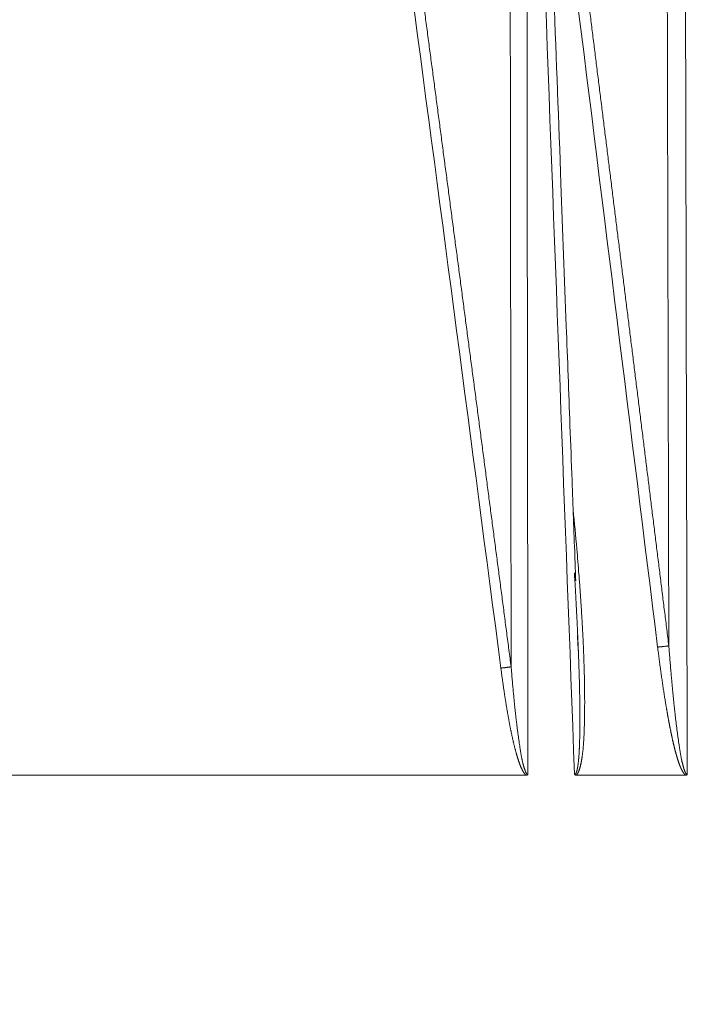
# Model space of a CAD drawing. Header units: millimetres. Extents: x 5437 to 18441, y -4466 to 3128.
# Tile 281 of 497: x 8475 to 8505, y 516 to 559. Entities that reach past the tile are written whole.
import ezdxf

# ---------------------------------------------------------------- set-up
doc = ezdxf.new("R2010")
doc.units = ezdxf.units.MM
doc.layers.add('1', color=7, linetype='Continuous', true_color=0xffffff)
doc.styles.add('TXT08', font='txt.shx', dxfattribs={"width": 0.8, "bigfont": 'gbcbig.shx'})
doc.dimstyles.new('YanXiu', dxfattribs={"dimtxt": 40, "dimasz": 30, "dimexe": 0.66, "dimexo": 0.66, "dimgap": 0.66, "dimtad": 0, "dimdec": 1, "dimdsep": 46, "dimtxsty": 'TXT08', "dimcen": 0, "dimclrd": 256, "dimclre": 165, "dimclrt": 90, "dimazin": 2, "dimtfac": 1, "dimtdec": 1, "dimtofl": 0, "dimtmove": 0, "dimatfit": 3, "dimfxl": 1, "dimlwd": 5, "dimlwe": 13, "dimarcsym": 0})

# ---------------------------------------------------------------- blocks, each defined once
blk = doc.blocks.new('*D35')
at = {"color": 165, "lineweight": 13, "transparency": 16777216}
for p, q in [((8947.864, 668.084), (9114.527, -277.112)), ((8081.233, 515.273), (8247.896, -429.922))]:
    blk.add_line(p, q, dxfattribs=at)
at = {"lineweight": 5, "transparency": 16777216}
for p, q in [((9084.868, -281.671), (8721.139, -345.806)), ((8277.326, -424.063), (8641.055, -359.927))]:
    blk.add_line(p, q, dxfattribs=at)
at = {"lineweight": 20, "transparency": 16777216}
for points in [[(9084, -276.747), (9085.737, -286.595), (9114.413, -276.462)], [(8276.458, -419.139), (8278.194, -428.987), (8247.782, -429.272)]]:
    blk.add_solid(points, dxfattribs=at)
at = {"layer": 'Defpoints', "color": 0, "lineweight": 20, "transparency": 16777216}
for p in [(8947.749, 668.734), (8081.118, 515.923), (9114.413, -276.462)]:
    blk.add_point(p, dxfattribs=at)
at = {"color": 90, "lineweight": 20, "transparency": 16777216, "insert": (8681.097, -352.867), "char_height": 40, "attachment_point": 5, "rotation": 10, "style": 'TXT08'}
blk.add_mtext('880', dxfattribs=at)
blk = doc.blocks.new('*D38')
at = {"color": 165, "lineweight": 13, "transparency": 16777216}
blk.add_line((8986.17, 447.037), (8717.324, 399.632), dxfattribs=at)
at = {"lineweight": 5, "transparency": 16777216}
for start, end in [(171.109661, 178.69322), (181.30678, 188.890339)]:
    blk.add_arc((10243.473, 668.734), 1549.032, start, end, dxfattribs=at)
at = {"lineweight": 20, "transparency": 16777216}
for points in [[(8708.118, 908.947), (8717.983, 907.306), (8717.974, 937.72)], [(8717.983, 430.161), (8708.118, 428.52), (8717.974, 399.747)]]:
    blk.add_solid(points, dxfattribs=at)
at = {"layer": 'Defpoints', "color": 0, "lineweight": 20, "transparency": 16777216}
for p in [(7952.772, 1072.646), (8986.82, 890.315), (8697.061, 758.802), (10020.868, 629.482), (8986.82, 447.152)]:
    blk.add_point(p, dxfattribs=at)
at = {"color": 90, "lineweight": 20, "transparency": 16777216, "insert": (8694.44, 668.734), "char_height": 40, "attachment_point": 5, "rotation": 90, "style": 'TXT08'}
blk.add_mtext('20°', dxfattribs=at)
blk = doc.blocks.new('*D40')
at = {"lineweight": 5, "transparency": 16777216}
for start, end in [(104.30221, 139.92848), (150.07152, 185.69779)]:
    blk.add_arc((9169.331, 707.804), 399.627, start, end, dxfattribs=at)
at = {"lineweight": 20, "transparency": 16777216}
for points in [[(9069.556, 1099.933), (9071.661, 1090.157), (9099.936, 1101.36)], [(8776.632, 668.812), (8766.725, 667.446), (8775.775, 638.41)]]:
    blk.add_solid(points, dxfattribs=at)
at = {"layer": 'Defpoints', "color": 0, "lineweight": 20, "transparency": 16777216}
for p in [(8987, 1741.853), (8912.456, 1013.936), (9169.331, 707.804), (8947.749, 668.734), (8081.118, 515.923)]:
    blk.add_point(p, dxfattribs=at)
at = {"color": 90, "lineweight": 20, "transparency": 16777216, "insert": (8841.976, 937.021), "char_height": 40, "attachment_point": 5, "rotation": 55, "style": 'TXT08'}
blk.add_mtext('90°', dxfattribs=at)
blk = doc.blocks.new('*D43')
at = {"color": 165, "lineweight": 13, "transparency": 16777216}
for p, q in [((10020.868, 628.822), (10020.868, -1427.236)), ((8401.118, -46.541), (8401.118, -1427.236))]:
    blk.add_line(p, q, dxfattribs=at)
at = {"lineweight": 5, "transparency": 16777216}
for p, q in [((8431.118, -1426.576), (9141, -1426.576)), ((9990.868, -1426.576), (9280.987, -1426.576))]:
    blk.add_line(p, q, dxfattribs=at)
at = {"lineweight": 20, "transparency": 16777216}
for points in [[(8431.118, -1421.576), (8431.118, -1431.576), (8401.118, -1426.576)], [(9990.868, -1421.576), (9990.868, -1431.576), (10020.868, -1426.576)]]:
    blk.add_solid(points, dxfattribs=at)
at = {"layer": 'Defpoints', "color": 0, "lineweight": 20, "transparency": 16777216}
for p in [(10020.868, 629.482), (8401.118, -45.881), (10020.868, -1426.576)]:
    blk.add_point(p, dxfattribs=at)
at = {"color": 90, "lineweight": 20, "transparency": 16777216, "insert": (9210.993, -1426.576), "char_height": 40, "attachment_point": 5, "style": 'TXT08'}
blk.add_mtext('1619.7', dxfattribs=at)
blk = doc.blocks.new('*D45')
at = {"color": 165, "lineweight": 13, "transparency": 16777216}
for p, q in [((8078.879, 2459.339), (10490.549, 2459.339)), ((8614.278, -4.077), (10490.549, -4.077))]:
    blk.add_line(p, q, dxfattribs=at)
at = {"lineweight": 5, "transparency": 16777216}
for p, q in [((10489.889, 2429.339), (10489.889, 1308.291)), ((10489.889, 25.923), (10489.889, 1146.971))]:
    blk.add_line(p, q, dxfattribs=at)
at = {"lineweight": 20, "transparency": 16777216}
for points in [[(10484.889, 2429.339), (10494.889, 2429.339), (10489.889, 2459.339)], [(10484.889, 25.923), (10494.889, 25.923), (10489.889, -4.077)]]:
    blk.add_solid(points, dxfattribs=at)
at = {"layer": 'Defpoints', "color": 0, "lineweight": 20, "transparency": 16777216}
for p in [(8078.219, 2459.339), (10489.889, 2459.339), (8613.618, -4.077)]:
    blk.add_point(p, dxfattribs=at)
at = {"color": 90, "lineweight": 20, "transparency": 16777216, "insert": (10489.889, 1227.631), "char_height": 40, "attachment_point": 5, "rotation": 90, "style": 'TXT08'}
blk.add_mtext('2463.4', dxfattribs=at)

msp = doc.modelspace()

# ---------------------------------------------------------------- linework, layer by layer
at = {"color": 7, "lineweight": 20}
msp.add_arc((8078.21928, 516.97839), 1942.36096, 17.50812349, 223.34882114, dxfattribs=at)
at = {"layer": '1', "color": 0, "lineweight": 20}
for p, q in [((8497.6103, 525.92321), (8471.20441, 525.92321)), ((8504.59484, 525.92321), (8499.80389, 525.92321))]:
    msp.add_line(p, q, dxfattribs=at)
msp.add_arc((8013.90589, 96.27159), 600, 26.44604786, 75.16248942, dxfattribs=at)
for points, degree in [([(8496.50155, 530.61604), (8495.21457, 540.47395), (8493.91747, 550.33014), (8492.60801, 560.18426)], 3), ([(8493.04609, 560.2408), (8493.83424, 554.32833), (8494.6186, 548.41524), (8495.3994, 542.50155), (8496.17687, 536.58732), (8496.95123, 530.67258)], 5), ([(8503.36962, 531.53608), (8502.18856, 541.08638), (8501.00215, 550.63583), (8499.8094, 560.18426)], 3), ([(8500.29083, 560.2408), (8501.0082, 554.51174), (8501.72362, 548.78238), (8502.43719, 543.05272), (8503.14901, 537.3228), (8503.85918, 531.59262)], 5), ([(8496.95123, 530.67258), (8496.94363, 536.52968), (8496.93599, 542.38679), (8496.9283, 548.2439), (8496.92056, 554.10101), (8496.91278, 559.95811)], 5), ([(8497.64617, 559.95811), (8497.6604, 548.62303), (8497.67444, 537.28794), (8497.68828, 525.95285)], 3), ([(8499.72885, 525.9516), (8499.30641, 537.28724), (8498.88129, 548.62275), (8498.45333, 559.95811)], 3), ([(8503.85918, 531.59262), (8503.84611, 537.26572), (8503.83298, 542.93882), (8503.8198, 548.61192), (8503.80658, 554.28501), (8503.7933, 559.95811)], 5), ([(8504.59107, 559.95811), (8504.61674, 548.62269), (8504.64217, 537.28726), (8504.66736, 525.95182)], 3), ([(8499.6692, 537.55228), (8499.72669, 536.98077), (8499.78009, 536.4092), (8499.8295, 535.83745)], 3), ([(8499.8295, 535.83745), (8499.8615, 535.46722), (8499.89182, 535.09692), (8499.9205, 534.7265)], 3), ([(8499.7652, 534.06713), (8499.75141, 534.30684), (8499.7371, 534.54652), (8499.72227, 534.78619)], 3), ([(8499.85586, 532.04046), (8499.90454, 531.18302)], 1), ([(8500.14523, 530.7735), (8500.15049, 530.60465), (8500.15508, 530.43582), (8500.15896, 530.26703)], 3), ([(8499.94154, 530.00123), (8499.93872, 530.11076), (8499.93572, 530.22028), (8499.93254, 530.3298)], 3), ([(8504.08964, 529.00595), (8504.09956, 528.91402), (8504.10952, 528.82208), (8504.1195, 528.73014)], 3), ([(8497.15511, 528.50933), (8497.16429, 528.42983), (8497.1735, 528.35034), (8497.18274, 528.27084)], 3), ([(8499.95991, 527.78515), (8499.96137, 527.891), (8499.96256, 527.99683), (8499.96348, 528.10266)], 3), ([(8497.30803, 527.33008), (8497.32111, 527.24499), (8497.33418, 527.1599), (8497.34721, 527.0748)], 3), ([(8504.2587, 527.60728), (8504.27315, 527.50614), (8504.28757, 527.40499), (8504.30193, 527.30384)], 3), ([(8499.91476, 526.6968), (8499.92162, 526.79537), (8499.92814, 526.89393), (8499.93425, 526.99247)], 3), ([(8504.40689, 526.66857), (8504.41196, 526.64401), (8504.41701, 526.61946), (8504.42204, 526.5949)], 3)]:
    msp.add_open_spline(points, degree=degree, dxfattribs=at)
for points, knots in [([(8499.78298, 534.44445), (8499.76956, 534.8063), (8499.71531, 536.26805), (8499.63106, 538.53416), (8499.50616, 541.89139), (8499.34454, 546.22998), (8499.11147, 552.47376), (8498.93214, 557.26456), (8498.83056, 559.97411)], [0, 0, 0, 0, 0.04252027, 0.17176967, 0.26629051, 0.43702793, 0.68159774, 1, 1, 1, 1]), ([(8499.9205, 534.7265), (8499.92437, 534.67633), (8499.93207, 534.57633), (8499.94335, 534.42684), (8499.95436, 534.27836), (8499.96511, 534.13089), (8499.97558, 533.98444), (8499.98578, 533.839), (8499.99571, 533.69457), (8500.00537, 533.55117), (8500.01476, 533.40877), (8500.02387, 533.26739), (8500.03271, 533.12702), (8500.04129, 532.98767), (8500.04958, 532.84933), (8500.05761, 532.712), (8500.06537, 532.57569), (8500.07285, 532.4404), (8500.08006, 532.30612), (8500.08699, 532.17285), (8500.09366, 532.04059), (8500.10005, 531.90935), (8500.10617, 531.77913), (8500.11201, 531.64992), (8500.11758, 531.52172), (8500.12288, 531.39454), (8500.1279, 531.26837), (8500.13265, 531.14321), (8500.13712, 531.01907), (8500.14134, 530.89595), (8500.14394, 530.81421), (8500.14523, 530.7735)], [0, 0, 0, 0, 0.03806422, 0.07587169, 0.11342248, 0.1507167, 0.18775443, 0.22453577, 0.26106082, 0.29732968, 0.33334245, 0.36909924, 0.40460015, 0.43984529, 0.47483478, 0.50956872, 0.54404725, 0.57827047, 0.61223851, 0.6459515, 0.67940956, 0.71261283, 0.74556144, 0.77825554, 0.81069525, 0.84288073, 0.87481213, 0.9064896, 0.93791329, 0.96908337, 1, 1, 1, 1]), ([(8499.93254, 530.3298), (8499.93123, 530.37414), (8499.92854, 530.46469), (8499.92419, 530.60336), (8499.91947, 530.74771), (8499.91435, 530.89773), (8499.90882, 531.05342), (8499.90287, 531.21479), (8499.89647, 531.38182), (8499.88961, 531.55452), (8499.88227, 531.7329), (8499.87443, 531.91694), (8499.86609, 532.10665), (8499.85722, 532.30203), (8499.84779, 532.50308), (8499.83781, 532.70979), (8499.82725, 532.92217), (8499.81608, 533.14021), (8499.80431, 533.36392), (8499.7919, 533.59329), (8499.77887, 533.82832), (8499.76979, 533.9869), (8499.7652, 534.06713)], [0, 0, 0, 0, 0.03559299, 0.07270247, 0.11132847, 0.15147104, 0.19313019, 0.23630596, 0.28099833, 0.32720733, 0.37493292, 0.42417511, 0.47493385, 0.52720913, 0.5810009, 0.63630912, 0.69313372, 0.75147464, 0.81133181, 0.87270515, 0.93559458, 1, 1, 1, 1]), ([(8503.85918, 531.59262), (8503.86349, 531.53788), (8503.87198, 531.42987), (8503.88478, 531.27009), (8503.8974, 531.11475), (8503.90982, 530.96385), (8503.92204, 530.8174), (8503.93405, 530.67538), (8503.94582, 530.53781), (8503.95737, 530.40468), (8503.96866, 530.27599), (8503.97969, 530.15175), (8503.99047, 530.03195), (8504.00096, 529.91659), (8504.01118, 529.80568), (8504.02111, 529.6992), (8504.03074, 529.59718), (8504.04007, 529.49959), (8504.0491, 529.40645), (8504.05781, 529.31776), (8504.06621, 529.23351), (8504.07429, 529.1537), (8504.08203, 529.07834), (8504.08716, 529.02959), (8504.08964, 529.00595)], [0, 0, 0, 0, 0.06345915, 0.12520436, 0.18523547, 0.24355234, 0.30015483, 0.35504281, 0.40821615, 0.45967474, 0.50941847, 0.55744724, 0.60376095, 0.64835952, 0.69124288, 0.73241095, 0.77186367, 0.809601, 0.84562289, 0.87992931, 0.91252023, 0.94339565, 0.97255556, 1, 1, 1, 1]), ([(8504.59435, 525.92321), (8504.59234, 525.92471), (8504.5883, 525.92775), (8504.5823, 525.93261), (8504.57629, 525.93775), (8504.57027, 525.94318), (8504.56424, 525.9489), (8504.55821, 525.95491), (8504.55216, 525.96121), (8504.54611, 525.96779), (8504.54004, 525.97467), (8504.53397, 525.98184), (8504.52789, 525.98929), (8504.5218, 525.99704), (8504.5157, 526.00507), (8504.50959, 526.01339), (8504.50347, 526.02201), (8504.49735, 526.03091), (8504.49121, 526.0401), (8504.48507, 526.04958), (8504.47892, 526.05935), (8504.47276, 526.06941), (8504.46659, 526.07976), (8504.46041, 526.0904), (8504.45422, 526.10132), (8504.44802, 526.11254), (8504.44181, 526.12405), (8504.4356, 526.13584), (8504.42938, 526.14793), (8504.42314, 526.1603), (8504.4169, 526.17297), (8504.41065, 526.18592), (8504.40439, 526.19916), (8504.39812, 526.2127), (8504.39185, 526.22652), (8504.38556, 526.24063), (8504.37927, 526.25503), (8504.37296, 526.26972), (8504.36665, 526.2847), (8504.36033, 526.29997), (8504.354, 526.31553), (8504.34766, 526.33137), (8504.34132, 526.34751), (8504.33496, 526.36394), (8504.3286, 526.38065), (8504.32222, 526.39766), (8504.31584, 526.41495), (8504.30945, 526.43254), (8504.30305, 526.45041), (8504.29664, 526.46857), (8504.29022, 526.48703), (8504.2838, 526.50577), (8504.27736, 526.5248), (8504.27092, 526.54412), (8504.26447, 526.56373), (8504.25801, 526.58363), (8504.25154, 526.60382), (8504.24506, 526.6243), (8504.23858, 526.64507), (8504.23208, 526.66612), (8504.22558, 526.68747), (8504.21907, 526.70911), (8504.21254, 526.73103), (8504.20602, 526.75325), (8504.19948, 526.77575), (8504.19293, 526.79855), (8504.18638, 526.82163), (8504.17981, 526.845), (8504.17324, 526.86867), (8504.16666, 526.89262), (8504.16007, 526.91686), (8504.15347, 526.94139), (8504.14686, 526.96621), (8504.14025, 526.99132), (8504.13363, 527.01672), (8504.12699, 527.04241), (8504.12035, 527.06839), (8504.1137, 527.09465), (8504.10705, 527.12121), (8504.10038, 527.14806), (8504.0937, 527.17519), (8504.08702, 527.20262), (8504.08033, 527.23033), (8504.07363, 527.25834), (8504.06692, 527.28663), (8504.0602, 527.31522), (8504.05348, 527.34409), (8504.04674, 527.37325), (8504.04, 527.4027), (8504.03325, 527.43244), (8504.02649, 527.46247), (8504.01972, 527.49279), (8504.01295, 527.5234), (8504.00616, 527.5543), (8503.99937, 527.58549), (8503.99257, 527.61697), (8503.98576, 527.64874), (8503.97894, 527.68079), (8503.97212, 527.71314), (8503.96528, 527.74578), (8503.95844, 527.7787), (8503.95159, 527.81192), (8503.94473, 527.84542), (8503.93786, 527.87921), (8503.93098, 527.9133), (8503.9241, 527.94767), (8503.9172, 527.98233), (8503.9103, 528.01728), (8503.90339, 528.05252), (8503.89647, 528.08805), (8503.88955, 528.12387), (8503.88261, 528.15998), (8503.87567, 528.19638), (8503.86872, 528.23307), (8503.86176, 528.27005), (8503.85479, 528.30731), (8503.84781, 528.34487), (8503.84083, 528.38272), (8503.83384, 528.42085), (8503.82683, 528.45928), (8503.81982, 528.49799), (8503.81281, 528.537), (8503.80578, 528.57629), (8503.79875, 528.61587), (8503.7917, 528.65574), (8503.78465, 528.69591), (8503.77759, 528.73636), (8503.77053, 528.7771), (8503.76345, 528.81813), (8503.75637, 528.85945), (8503.74928, 528.90106), (8503.74218, 528.94295), (8503.73507, 528.98514), (8503.7189, 529.08164), (8503.69384, 529.23392), (8503.66035, 529.44346), (8503.62709, 529.65763), (8503.59406, 529.87642), (8503.56126, 530.09985), (8503.52869, 530.3279), (8503.49635, 530.56059), (8503.46424, 530.7979), (8503.43237, 531.03984), (8503.40068, 531.2864), (8503.38004, 531.45235), (8503.36962, 531.53608)], [0, 0, 0, 0, 0.00144292, 0.00291158, 0.00440722, 0.00593104, 0.00748414, 0.00906759, 0.0106824, 0.01232949, 0.01400977, 0.01572407, 0.01747316, 0.01925781, 0.0210787, 0.02293648, 0.02483179, 0.02676521, 0.02873727, 0.0307485, 0.03279939, 0.0348904, 0.03702196, 0.03919448, 0.04140835, 0.04366393, 0.04596158, 0.0483016, 0.05068433, 0.05311004, 0.05557903, 0.05809154, 0.06064784, 0.06324815, 0.06589272, 0.06858174, 0.07131542, 0.07409396, 0.07691755, 0.07978636, 0.08270055, 0.08566029, 0.08866573, 0.09171702, 0.09481429, 0.09795769, 0.10114734, 0.10438335, 0.10766585, 0.11099496, 0.11437077, 0.11779339, 0.12126292, 0.12477945, 0.12834309, 0.1319539, 0.13561198, 0.13931742, 0.14307028, 0.14687064, 0.15071858, 0.15461416, 0.15855745, 0.16254852, 0.16658743, 0.17067423, 0.174809, 0.17899177, 0.18322262, 0.18750158, 0.19182872, 0.19620407, 0.20062769, 0.20509963, 0.20961992, 0.21418862, 0.21880575, 0.22347137, 0.22818551, 0.23294821, 0.2377595, 0.24261943, 0.24752802, 0.25248531, 0.25749134, 0.26254613, 0.26764971, 0.27280212, 0.27800339, 0.28325354, 0.28855259, 0.29390058, 0.29929754, 0.30474348, 0.31023844, 0.31578243, 0.32137548, 0.32701761, 0.33270885, 0.33844921, 0.34423872, 0.3500774, 0.35596527, 0.36190234, 0.36788864, 0.37392418, 0.38000899, 0.38614307, 0.39232645, 0.39855915, 0.40484118, 0.41117255, 0.41755329, 0.4239834, 0.43046291, 0.43699182, 0.44357016, 0.45019793, 0.45687515, 0.46360183, 0.47037799, 0.47720364, 0.48407879, 0.49100345, 0.49797763, 0.50500136, 0.51207463, 0.51919746, 0.52636986, 0.53359184, 0.54086342, 0.54818459, 0.55555538, 0.56297579, 0.59875764, 0.63532594, 0.67268184, 0.71082643, 0.74976072, 0.78948567, 0.83000218, 0.87131108, 0.91341319, 0.95630926, 1, 1, 1, 1]), ([(8497.16536, 526.92042), (8497.16137, 526.93504), (8497.15333, 526.96449), (8497.14143, 527.00905), (8497.12953, 527.0543), (8497.11765, 527.10025), (8497.10579, 527.1469), (8497.09394, 527.19425), (8497.08211, 527.24229), (8497.0703, 527.29103), (8497.0585, 527.34046), (8497.04672, 527.3906), (8497.03496, 527.44143), (8497.02321, 527.49295), (8497.01148, 527.54517), (8496.99977, 527.59809), (8496.98807, 527.65171), (8496.9764, 527.70602), (8496.96474, 527.76103), (8496.95309, 527.81673), (8496.94146, 527.87314), (8496.92985, 527.93024), (8496.91826, 527.98803), (8496.90669, 528.04653), (8496.89513, 528.10571), (8496.88359, 528.1656), (8496.87206, 528.22618), (8496.86055, 528.28746), (8496.84907, 528.34944), (8496.83759, 528.41211), (8496.82614, 528.47548), (8496.8147, 528.53955), (8496.80328, 528.60431), (8496.79188, 528.66977), (8496.78049, 528.73593), (8496.76912, 528.80278), (8496.75777, 528.87033), (8496.74644, 528.93858), (8496.73512, 529.00752), (8496.72382, 529.07716), (8496.71254, 529.14749), (8496.70127, 529.21853), (8496.69003, 529.29026), (8496.6788, 529.36269), (8496.66759, 529.43581), (8496.65639, 529.50963), (8496.64521, 529.58415), (8496.63405, 529.65936), (8496.62291, 529.73527), (8496.61179, 529.81188), (8496.60068, 529.88918), (8496.58959, 529.96718), (8496.57852, 530.04588), (8496.56746, 530.12527), (8496.55643, 530.20536), (8496.54541, 530.28615), (8496.5344, 530.36763), (8496.52342, 530.44981), (8496.51245, 530.53269), (8496.50519, 530.58818), (8496.50155, 530.61604)], [0, 0, 0, 0, 0.0120819, 0.02434123, 0.0367783, 0.04939338, 0.06218677, 0.07515874, 0.08830953, 0.10163939, 0.11514857, 0.12883729, 0.14270577, 0.15675422, 0.17098285, 0.18539184, 0.19998139, 0.21475167, 0.22970287, 0.24483514, 0.26014866, 0.27564357, 0.29132003, 0.30717819, 0.32321818, 0.33944015, 0.35584422, 0.37243052, 0.38919917, 0.4061503, 0.42328401, 0.44060043, 0.45809965, 0.47578179, 0.49364694, 0.51169521, 0.52992669, 0.54834147, 0.56693964, 0.58572129, 0.6046865, 0.62383537, 0.64316796, 0.66268435, 0.68238462, 0.70226885, 0.72233711, 0.74258946, 0.76302597, 0.78364671, 0.80445174, 0.82544113, 0.84661494, 0.86797321, 0.88951603, 0.91124343, 0.93315547, 0.95525222, 0.97753371, 1, 1, 1, 1]), ([(8496.95123, 530.67258), (8496.95536, 530.62238), (8496.96352, 530.52335), (8496.97584, 530.37685), (8496.98801, 530.23443), (8497.00001, 530.09609), (8497.01185, 529.96182), (8497.02351, 529.83164), (8497.03497, 529.70554), (8497.04624, 529.58352), (8497.05731, 529.46559), (8497.06815, 529.35173), (8497.07877, 529.24195), (8497.08917, 529.13626), (8497.09932, 529.03464), (8497.10923, 528.93711), (8497.11889, 528.84366), (8497.1283, 528.75429), (8497.13744, 528.669), (8497.14631, 528.5878), (8497.15223, 528.53503), (8497.15511, 528.50933)], [0, 0, 0, 0, 0.06956233, 0.13724403, 0.20304495, 0.26696497, 0.32900397, 0.38916183, 0.44743847, 0.50383377, 0.55834768, 0.61098011, 0.661731, 0.7106003, 0.75758799, 0.80269404, 0.84591843, 0.88726119, 0.92672233, 0.96430191, 1, 1, 1, 1]), ([(8500.15896, 530.26703), (8500.15984, 530.22793), (8500.16159, 530.15013), (8500.16389, 530.03406), (8500.16595, 529.91921), (8500.16775, 529.80559), (8500.16928, 529.6932), (8500.17055, 529.58203), (8500.17156, 529.4721), (8500.17231, 529.36339), (8500.17279, 529.25591), (8500.17301, 529.14965), (8500.17297, 529.04463), (8500.17267, 528.94083), (8500.1721, 528.83826), (8500.17127, 528.73692), (8500.17019, 528.63681), (8500.16924, 528.57049), (8500.16877, 528.53753)], [0, 0, 0, 0, 0.06772982, 0.13476031, 0.20109186, 0.26672486, 0.33165973, 0.39589689, 0.4594368, 0.5222799, 0.58442667, 0.6458776, 0.70663318, 0.76669396, 0.82606045, 0.88473323, 0.94271288, 1, 1, 1, 1]), ([(8499.96348, 528.10268), (8499.96366, 528.13343), (8499.96404, 528.19571), (8499.96433, 528.29037), (8499.96443, 528.38746), (8499.96431, 528.48698), (8499.96398, 528.58894), (8499.96342, 528.69332), (8499.96264, 528.80014), (8499.96163, 528.90939), (8499.96038, 529.02107), (8499.9589, 529.13518), (8499.95717, 529.25172), (8499.9552, 529.3707), (8499.95299, 529.4921), (8499.95052, 529.61593), (8499.94779, 529.7422), (8499.94481, 529.87089), (8499.94264, 529.9575), (8499.94154, 530.00121)], [0, 0, 0, 0, 0.04862719, 0.09852813, 0.14970305, 0.20215212, 0.25587553, 0.31087342, 0.36714595, 0.42469324, 0.48351542, 0.54361259, 0.60498486, 0.66763232, 0.73155504, 0.7967531, 0.86322658, 0.93097553, 1, 1, 1, 1]), ([(8500.16877, 528.53753), (8500.16833, 528.5096), (8500.16744, 528.45391), (8500.16587, 528.37067), (8500.16412, 528.28796), (8500.16218, 528.20581), (8500.16005, 528.12419), (8500.15847, 528.06998), (8500.15767, 528.04295)], [0, 0, 0, 0, 0.16928327, 0.33751808, 0.50470578, 0.67084773, 0.83594533, 1, 1, 1, 1]), ([(8504.1195, 528.73014), (8504.12324, 528.69667), (8504.13067, 528.63015), (8504.14201, 528.531), (8504.1534, 528.43309), (8504.16487, 528.33642), (8504.1764, 528.24099), (8504.18799, 528.1468), (8504.19963, 528.05385), (8504.21134, 527.96214), (8504.22309, 527.87167), (8504.23489, 527.78243), (8504.24672, 527.69444), (8504.25472, 527.6362), (8504.2587, 527.60728)], [0, 0, 0, 0, 0.08929569, 0.17750634, 0.26463223, 0.35067364, 0.43563087, 0.5195042, 0.60229396, 0.68400043, 0.76462395, 0.84416483, 0.9226234, 1, 1, 1, 1]), ([(8497.18274, 528.27084), (8497.18637, 528.24051), (8497.19359, 528.18022), (8497.20464, 528.09034), (8497.21577, 528.00155), (8497.227, 527.91385), (8497.23831, 527.82723), (8497.24972, 527.74171), (8497.26121, 527.65727), (8497.27278, 527.57393), (8497.28443, 527.49167), (8497.29614, 527.4105), (8497.30408, 527.35677), (8497.30803, 527.33008)], [0, 0, 0, 0, 0.09655891, 0.19198646, 0.2862831, 0.3794493, 0.4714855, 0.56239219, 0.65216984, 0.74081895, 0.82834, 0.91473352, 1, 1, 1, 1]), ([(8499.93425, 526.99249), (8499.93517, 527.00997), (8499.93703, 527.0454), (8499.93962, 527.09928), (8499.94211, 527.15458), (8499.94446, 527.2113), (8499.9467, 527.26944), (8499.94881, 527.32899), (8499.95079, 527.38997), (8499.95265, 527.45236), (8499.95437, 527.51617), (8499.95597, 527.58141), (8499.95742, 527.64806), (8499.95876, 527.71612), (8499.95952, 527.76198), (8499.95991, 527.78515)], [0, 0, 0, 0, 0.06633731, 0.13443631, 0.20429784, 0.27592269, 0.34931158, 0.4244652, 0.50138417, 0.58006905, 0.6605204, 0.74273872, 0.82672447, 0.9124781, 1, 1, 1, 1]), ([(8500.15767, 528.04295), (8500.15676, 528.01329), (8500.15497, 527.95514), (8500.15204, 527.86973), (8500.14899, 527.7879), (8500.14581, 527.70966), (8500.14249, 527.63501), (8500.13905, 527.56394), (8500.13547, 527.49645), (8500.13132, 527.42508), (8500.12643, 527.34933), (8500.12059, 527.26869), (8500.11425, 527.1901), (8500.10742, 527.11354), (8500.1001, 527.03902), (8500.09226, 526.96654), (8500.08399, 526.89608), (8500.07792, 526.8499), (8500.07493, 526.82711)], [0, 0, 0, 0, 0.07270794, 0.14251583, 0.20942452, 0.27343493, 0.33454816, 0.39276543, 0.44808818, 0.50051808, 0.56843114, 0.63476688, 0.69953085, 0.76272902, 0.82436782, 0.88445416, 0.94299553, 1, 1, 1, 1]), ([(8504.30193, 527.30384), (8504.30553, 527.2794), (8504.31258, 527.23156), (8504.32318, 527.16137), (8504.33349, 527.09428), (8504.34355, 527.03031), (8504.35335, 526.96945), (8504.36289, 526.91169), (8504.37216, 526.85705), (8504.38117, 526.80551), (8504.38992, 526.75709), (8504.39839, 526.71177), (8504.40412, 526.68263), (8504.40689, 526.66857)], [0, 0, 0, 0, 0.11505282, 0.22527231, 0.33065951, 0.43121561, 0.52694207, 0.61784057, 0.70391313, 0.78516215, 0.86159051, 0.9332017, 1, 1, 1, 1]), ([(8497.39435, 526.24529), (8497.39145, 526.25181), (8497.38558, 526.26501), (8497.3769, 526.28512), (8497.36821, 526.30574), (8497.3595, 526.32687), (8497.35078, 526.34851), (8497.34206, 526.37065), (8497.33332, 526.39331), (8497.32457, 526.41648), (8497.31581, 526.44015), (8497.30704, 526.46434), (8497.29826, 526.48903), (8497.28947, 526.51424), (8497.28067, 526.53995), (8497.27186, 526.56617), (8497.26303, 526.5929), (8497.2542, 526.62014), (8497.24536, 526.64789), (8497.2365, 526.67615), (8497.22764, 526.70492), (8497.21877, 526.7342), (8497.20988, 526.76399), (8497.20099, 526.79429), (8497.19208, 526.8251), (8497.18316, 526.85641), (8497.17423, 526.88824), (8497.16833, 526.90964), (8497.16536, 526.92042)], [0, 0, 0, 0, 0.03014778, 0.06094165, 0.09238483, 0.12448032, 0.15723099, 0.19063949, 0.22470834, 0.25943992, 0.29483647, 0.33090011, 0.36763284, 0.40503655, 0.44311304, 0.481864, 0.52129106, 0.56139574, 0.6021795, 0.64364373, 0.68578973, 0.72861878, 0.77213205, 0.81633069, 0.86121579, 0.90678839, 0.95304948, 1, 1, 1, 1]), ([(8497.34721, 527.0748), (8497.3507, 527.05289), (8497.35753, 527.00997), (8497.36785, 526.94701), (8497.37795, 526.88683), (8497.38785, 526.82943), (8497.39754, 526.77481), (8497.40702, 526.72298), (8497.41629, 526.67393), (8497.42535, 526.62766), (8497.4342, 526.58417), (8497.44285, 526.54347), (8497.45126, 526.50554), (8497.45701, 526.48124), (8497.45979, 526.46953)], [0, 0, 0, 0, 0.10810726, 0.21170194, 0.31078566, 0.40536028, 0.49542801, 0.58099143, 0.66205357, 0.73861803, 0.81068911, 0.87827201, 0.94137304, 1, 1, 1, 1]), ([(8500.07493, 526.82711), (8500.07318, 526.81427), (8500.06972, 526.78882), (8500.06435, 526.75111), (8500.05892, 526.71421), (8500.0534, 526.67814), (8500.04781, 526.64288), (8500.04215, 526.60845), (8500.0364, 526.57484), (8500.03058, 526.54205), (8500.02468, 526.51008), (8500.01871, 526.47893), (8500.01265, 526.44861), (8500.00653, 526.4191), (8500.00032, 526.39042), (8499.99404, 526.36256), (8499.98768, 526.33552), (8499.98125, 526.3093), (8499.97473, 526.2839), (8499.96814, 526.25932), (8499.96148, 526.23557), (8499.95474, 526.21263), (8499.94792, 526.19052), (8499.94103, 526.16922), (8499.93405, 526.14875), (8499.92701, 526.1291), (8499.91988, 526.11027), (8499.91268, 526.09226), (8499.90541, 526.07507), (8499.89805, 526.0587), (8499.89062, 526.04315), (8499.88312, 526.02843), (8499.87553, 526.01452), (8499.86787, 526.00143), (8499.86014, 525.98917), (8499.85233, 525.97772), (8499.84444, 525.96709), (8499.83647, 525.95729), (8499.82842, 525.9483), (8499.82029, 525.94015), (8499.81211, 525.93276), (8499.80645, 525.92843), (8499.80367, 525.9263)], [0, 0, 0, 0, 0.03967551, 0.07855928, 0.11665257, 0.1539567, 0.1904731, 0.22620328, 0.26114884, 0.29531151, 0.32869314, 0.36129569, 0.39312131, 0.42417225, 0.45445099, 0.48396018, 0.51270266, 0.54068155, 0.5679002, 0.59436225, 0.62007169, 0.64503282, 0.6692504, 0.69272958, 0.71547607, 0.7374961, 0.75879657, 0.77938509, 0.79927009, 0.81846092, 0.836968, 0.85480294, 0.8719787, 0.88850981, 0.90441254, 0.91970521, 0.93440837, 0.94854518, 0.96214167, 0.97522711, 0.98783432, 1, 1, 1, 1]), ([(8497.45979, 526.46953), (8497.46208, 526.4601), (8497.46664, 526.44137), (8497.47371, 526.41357), (8497.48088, 526.38626), (8497.48817, 526.35943), (8497.49557, 526.3331), (8497.50309, 526.30725), (8497.51071, 526.28189), (8497.51844, 526.25703), (8497.52627, 526.23265), (8497.53419, 526.20876), (8497.54222, 526.18536), (8497.55362, 526.1532), (8497.56789, 526.11476), (8497.58487, 526.07265), (8497.60033, 526.03838), (8497.6126, 526.01509), (8497.6219, 526.00042), (8497.62818, 525.99154), (8497.63455, 525.98357), (8497.64101, 525.97652), (8497.64754, 525.97037), (8497.65416, 525.96513), (8497.66085, 525.96081), (8497.66761, 525.95739), (8497.67445, 525.95492), (8497.68135, 525.9533), (8497.68596, 525.953), (8497.68827, 525.95285)], [0, 0, 0, 0, 0.04918528, 0.09762602, 0.14532587, 0.19228865, 0.2385183, 0.28401894, 0.32879481, 0.37285033, 0.41619012, 0.45881893, 0.50074172, 0.54196367, 0.63238992, 0.70960593, 0.77374867, 0.82505797, 0.84511352, 0.86405839, 0.88195804, 0.89888998, 0.91494564, 0.93023201, 0.94487287, 0.95900881, 0.97279572, 0.98640136, 1, 1, 1, 1]), ([(8499.72885, 525.9516), (8499.72991, 525.95159), (8499.73203, 525.95159), (8499.73521, 525.95192), (8499.73836, 525.9525), (8499.7415, 525.95334), (8499.74462, 525.95444), (8499.74772, 525.9558), (8499.75081, 525.95743), (8499.75388, 525.95932), (8499.75693, 525.96147), (8499.75996, 525.96387), (8499.76297, 525.96654), (8499.76597, 525.96948), (8499.76895, 525.97267), (8499.77191, 525.97612), (8499.77485, 525.97983), (8499.77778, 525.98381), (8499.78068, 525.98804), (8499.78357, 525.99254), (8499.78644, 525.99729), (8499.78929, 526.00231), (8499.79212, 526.00759), (8499.79493, 526.01313), (8499.79772, 526.01893), (8499.8005, 526.02499), (8499.80325, 526.03131), (8499.80599, 526.03789), (8499.8087, 526.04473), (8499.8114, 526.05184), (8499.81407, 526.0592), (8499.81673, 526.06683), (8499.81937, 526.07471), (8499.82198, 526.08286), (8499.82458, 526.09127), (8499.82715, 526.09994), (8499.82971, 526.10887), (8499.83224, 526.11806), (8499.83475, 526.12751), (8499.83724, 526.13722), (8499.83971, 526.14719), (8499.84216, 526.15743), (8499.84459, 526.16792), (8499.84699, 526.17868), (8499.84938, 526.18969), (8499.85174, 526.20097), (8499.85408, 526.21251), (8499.8564, 526.22431), (8499.85869, 526.23637), (8499.86097, 526.24869), (8499.86322, 526.26127), (8499.86544, 526.27412), (8499.86765, 526.28722), (8499.86983, 526.30058), (8499.87199, 526.31421), (8499.87413, 526.3281), (8499.87624, 526.34224), (8499.87833, 526.35665), (8499.8804, 526.37132), (8499.88174, 526.38119), (8499.88242, 526.38617)], [0, 0, 0, 0, 0.00750816, 0.01503261, 0.02260889, 0.03027181, 0.03805502, 0.04599065, 0.054109, 0.0624384, 0.07100505, 0.07983307, 0.08894449, 0.09835935, 0.10809581, 0.11817031, 0.12859767, 0.13939126, 0.15056315, 0.16212421, 0.17408424, 0.18645211, 0.19923583, 0.21244266, 0.22607918, 0.24015135, 0.25466463, 0.26962397, 0.28503389, 0.30089853, 0.31722169, 0.33400684, 0.35125719, 0.36897569, 0.38716506, 0.40582781, 0.42496627, 0.4445826, 0.46467881, 0.48525676, 0.50631818, 0.52786469, 0.5498978, 0.57241893, 0.5954294, 0.61893045, 0.64292325, 0.66740888, 0.69238837, 0.7178627, 0.74383278, 0.77029947, 0.79726358, 0.82472589, 0.85268711, 0.88114795, 0.91010905, 0.93957104, 0.9695345, 1, 1, 1, 1]), ([(8499.88246, 526.38651), (8499.88367, 526.3956), (8499.88612, 526.41404), (8499.88961, 526.44215), (8499.89304, 526.47109), (8499.89638, 526.50087), (8499.89965, 526.53147), (8499.90284, 526.56292), (8499.90595, 526.59519), (8499.90898, 526.6283), (8499.91194, 526.66224), (8499.91381, 526.68516), (8499.91476, 526.69675)], [0, 0, 0, 0, 0.0884386, 0.17943659, 0.27299818, 0.36912722, 0.46782729, 0.56910167, 0.6729534, 0.77938532, 0.88840004, 1, 1, 1, 1]), ([(8504.42204, 526.5949), (8504.42455, 526.58318), (8504.42949, 526.56005), (8504.43702, 526.52588), (8504.44451, 526.4927), (8504.45196, 526.46051), (8504.45938, 526.4293), (8504.46676, 526.39908), (8504.4741, 526.36985), (8504.48141, 526.34161), (8504.48867, 526.31436), (8504.4959, 526.28809), (8504.50308, 526.26282), (8504.51022, 526.23853), (8504.51732, 526.21522), (8504.52437, 526.19291), (8504.53138, 526.17158), (8504.53835, 526.15124), (8504.54527, 526.13189), (8504.55214, 526.11353), (8504.55896, 526.09615), (8504.56574, 526.07976), (8504.57246, 526.06436), (8504.57914, 526.04994), (8504.58577, 526.03651), (8504.59235, 526.02407), (8504.59887, 526.01261), (8504.60534, 526.00214), (8504.61177, 525.99265), (8504.61814, 525.98415), (8504.62446, 525.97663), (8504.63073, 525.97009), (8504.63695, 525.96454), (8504.64313, 525.95998), (8504.64926, 525.9564), (8504.65534, 525.95383), (8504.66138, 525.95219), (8504.66538, 525.95194), (8504.66736, 525.95182)], [0, 0, 0, 0, 0.04995749, 0.0985727, 0.14584733, 0.19178322, 0.23638236, 0.27964695, 0.3215794, 0.36218234, 0.40145868, 0.43941164, 0.47604479, 0.5113621, 0.54536799, 0.57806744, 0.60946603, 0.63957008, 0.66838677, 0.69592426, 0.72219193, 0.7472006, 0.7709628, 0.79349312, 0.81480873, 0.83492988, 0.85388066, 0.87168993, 0.88839246, 0.9040304, 0.91865514, 0.93232948, 0.94513023, 0.95715098, 0.96850461, 0.9793249, 0.9897662, 1, 1, 1, 1]), ([(8497.6103, 525.92321), (8497.60831, 525.92461), (8497.60429, 525.92745), (8497.59835, 525.93202), (8497.59238, 525.93686), (8497.58639, 525.942), (8497.5804, 525.94742), (8497.57439, 525.95314), (8497.56837, 525.95915), (8497.56233, 525.96545), (8497.55628, 525.97203), (8497.55022, 525.97891), (8497.54414, 525.98608), (8497.53806, 525.99354), (8497.53195, 526.0013), (8497.52584, 526.00934), (8497.51971, 526.01767), (8497.51356, 526.02629), (8497.50741, 526.03521), (8497.50124, 526.04441), (8497.49505, 526.05391), (8497.48886, 526.06369), (8497.48265, 526.07377), (8497.47642, 526.08414), (8497.47019, 526.09479), (8497.46394, 526.10574), (8497.45767, 526.11698), (8497.4514, 526.12851), (8497.44511, 526.14033), (8497.4388, 526.15244), (8497.43248, 526.16484), (8497.42615, 526.17754), (8497.41981, 526.19052), (8497.41345, 526.20379), (8497.40708, 526.21736), (8497.40069, 526.23121), (8497.39648, 526.24057), (8497.39435, 526.24529)], [0, 0, 0, 0, 0.01961948, 0.03963266, 0.06005814, 0.08091345, 0.10221503, 0.12397832, 0.14621781, 0.16894706, 0.19217879, 0.21592489, 0.24019651, 0.2650041, 0.29035743, 0.31626566, 0.34273737, 0.36978061, 0.39740293, 0.4256114, 0.45441268, 0.48381302, 0.51381828, 0.544434, 0.57566538, 0.60751731, 0.63999442, 0.67310106, 0.70684135, 0.74121917, 0.77623819, 0.8119019, 0.84821358, 0.88517635, 0.92279316, 0.96106682, 1, 1, 1, 1]), ([(8497.68828, 525.9516), (8497.68693, 525.95043), (8497.68423, 525.94812), (8497.68003, 525.94491), (8497.67573, 525.94191), (8497.67133, 525.93914), (8497.66682, 525.93658), (8497.6622, 525.93425), (8497.65748, 525.93215), (8497.65266, 525.93026), (8497.64773, 525.9286), (8497.64269, 525.92715), (8497.63755, 525.92594), (8497.6323, 525.92494), (8497.62695, 525.92416), (8497.62149, 525.92361), (8497.61593, 525.92327), (8497.61219, 525.92323), (8497.6103, 525.92321)], [0, 0, 0, 0, 0.0606863, 0.12110666, 0.18137166, 0.24159274, 0.30188157, 0.36234948, 0.42310678, 0.48426222, 0.54592246, 0.60819155, 0.67117054, 0.73495708, 0.79964517, 0.86532496, 0.93208257, 1, 1, 1, 1]), ([(8499.80386, 525.92322), (8499.80181, 525.92327), (8499.79775, 525.92337), (8499.79173, 525.92388), (8499.78582, 525.92465), (8499.78004, 525.9257), (8499.77437, 525.92703), (8499.76882, 525.92864), (8499.7634, 525.93052), (8499.7581, 525.93269), (8499.75291, 525.93514), (8499.74785, 525.93787), (8499.74291, 525.94087), (8499.73809, 525.94416), (8499.73338, 525.94771), (8499.73036, 525.9503), (8499.72885, 525.9516)], [0, 0, 0, 0, 0.07695747, 0.152515, 0.22679484, 0.29992563, 0.37204216, 0.44328499, 0.5137999, 0.58373722, 0.65325103, 0.72249823, 0.79163755, 0.86082845, 0.93023005, 1, 1, 1, 1]), ([(8504.66736, 525.9516), (8504.6661, 525.95044), (8504.66359, 525.94814), (8504.65969, 525.94495), (8504.65569, 525.94197), (8504.6516, 525.9392), (8504.64741, 525.93666), (8504.64312, 525.93434), (8504.63873, 525.93223), (8504.63424, 525.93035), (8504.62966, 525.92868), (8504.62497, 525.92724), (8504.62019, 525.92601), (8504.61531, 525.92501), (8504.61033, 525.92422), (8504.60526, 525.92365), (8504.60009, 525.92329), (8504.5966, 525.92324), (8504.59484, 525.92321)], [0, 0, 0, 0, 0.06071277, 0.12116176, 0.1814563, 0.24170653, 0.30202283, 0.36251524, 0.42329283, 0.48446315, 0.54613167, 0.60840138, 0.67137226, 0.73514104, 0.79980085, 0.86544101, 0.93214694, 1, 1, 1, 1])]:
    msp.add_open_spline(points, degree=3, knots=knots, dxfattribs=at)
for points, weights in [([(8503.85918, 531.59262), (8503.59951, 531.55228), (8503.36962, 531.53608)], [1, 0.868281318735, 1]), ([(8496.95123, 530.67258), (8496.71971, 530.63469), (8496.50155, 530.61604)], [1, 0.890868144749, 1])]:
    msp.add_rational_spline(points, weights, degree=2, dxfattribs=at)

# ---------------------------------------------------------------- dimensions: what is measured, and where the dimension line sits
at = {"color": 7, "lineweight": 20}
dim = msp.add_linear_dim(base=(10489.88872, 2459.33935), p1=(8613.61836, -4.07679), p2=(8078.21928, 2459.33935), angle=90, dimstyle='YanXiu', dxfattribs=at)
dim.commit()
dim.dimension.update_dxf_attribs({"geometry": '*D45', "text_midpoint": (10489.88872, 1227.63128)})
for base, line1, line2, picture, middle in [((8912.4558, 1013.93631), ((8947.74919, 668.7336), (8081.11836, 515.92321)), ((8987.00035, 1741.85258), (9169.33093, 707.80444)), '*D40', (8841.97585, 937.02094)), ((8697.0612, 758.80181), ((10020.86817, 629.48245), (8986.82003, 447.15186)), ((7952.77189, 1072.64593), (8986.82003, 890.31535)), '*D38', (8694.44048, 668.7336))]:
    dim = msp.add_angular_dim_2l(base=base, line1=line1, line2=line2, dimstyle='YanXiu', dxfattribs=at)
    dim.commit()
    dim.dimension.update_dxf_attribs({"geometry": picture, "text_midpoint": middle})
dim = msp.add_aligned_dim(p1=(8081.11836, 515.92321), p2=(8947.74919, 668.7336), distance=-959.77636, dimstyle='YanXiu', dxfattribs=at)
dim.commit()
dim.dimension.update_dxf_attribs({"geometry": '*D35', "text_midpoint": (8681.09719, -352.86679)})
dim = msp.add_linear_dim(base=(10020.86817, -1426.57588), p1=(8401.11836, -45.88071), p2=(10020.86817, 629.48245), dimstyle='YanXiu', dxfattribs=at)
dim.commit()
dim.dimension.update_dxf_attribs({"geometry": '*D43', "text_midpoint": (9210.99327, -1426.57588)})

doc.saveas('drawing.dxf')
